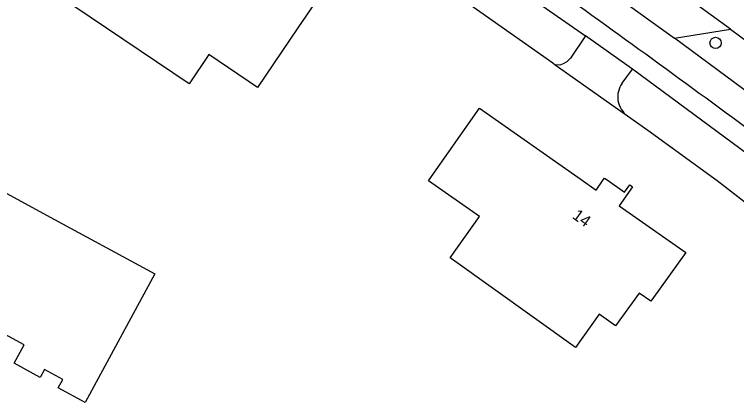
# Model space of a CAD drawing. Extents: x 162417 to 163721, y 384268 to 385416.
# Drawn here: x 163318.6 to 163380.7, y 385230.8 to 385264.2 of the extents above; entities that cross this region are included whole.
import ezdxf

# ---------------------------------------------------------------- set-up
doc = ezdxf.new("R2010")
doc.units = 0
for name, color, linetype in [('IMGEO_Boom', 7, 'Continuous'), ('IMGEO_Fietspad_open', 7, 'Continuous'), ('IMGEO_Groenvoorziening', 7, 'Continuous'), ('IMGEO_Pand', 7, 'Continuous'), ('IMGEO_Pand_nummerreeks', 7, 'Continuous'), ('IMGEO_Rijbaan_lokaal_gesloten', 7, 'Continuous'), ('IMGEO_Rijbaan_lokaal_open', 7, 'Continuous'), ('IMGEO_Voetpad_open', 7, 'Continuous')]:
    doc.layers.add(name, color=color, linetype=linetype)

msp = doc.modelspace()

# ---------------------------------------------------------------- linework, layer by layer
at = {"layer": 'IMGEO_Boom'}
msp.add_circle((163378.916, 385261.789), 0.489, dxfattribs=at)
at = {"layer": 'IMGEO_Fietspad_open'}
msp.add_lwpolyline([(163391.853, 385250), (163390.845, 385250.76), (163375.367, 385262.207)], dxfattribs=at)
msp.add_arc((162656.779, 384273.824), 1219.413, 53.466396, 54.540062, dxfattribs=at)
at = {"layer": 'IMGEO_Groenvoorziening'}
for points in [[(163340.788, 385276.883), (163343.382, 385275.198), (163352.341, 385268.952), (163364.896, 385260.067), (163365.121, 385259.908)], [(163371.326, 385255.518), (163373.086, 385254.272), (163379.055, 385249.933), (163397.756, 385235.453)]]:
    msp.add_lwpolyline(points, dxfattribs=at)
at = {"layer": 'IMGEO_Pand'}
for points in [[(163333.604, 385258.256), (163325.102, 385264.011), (163320.961, 385266.813), (163321.668, 385267.857), (163318.778, 385269.814), (163321.188, 385273.375), (163321.469, 385273.79), (163324.36, 385271.835), (163327.301, 385276.18), (163334.624, 385271.224), (163334.244, 385270.663), (163336.483, 385269.148), (163338.509, 385272.142), (163345.762, 385267.233), (163342.96, 385263.093), (163339.489, 385257.964), (163335.316, 385260.787), (163333.604, 385258.256)], [(163356.059, 385243.296), (163358.593, 385246.837), (163354.203, 385249.912), (163354.265, 385250.001), (163358.584, 385256.167), (163367.349, 385250.029), (163368.637, 385249.126), (163369.25, 385250.001), (163369.359, 385250.155), (163369.58, 385250.001), (163371.077, 385248.953), (163371.52, 385249.586), (163371.772, 385249.41), (163370.614, 385247.758), (163376.342, 385243.747), (163373.431, 385239.681), (163373.337, 385239.549), (163372.345, 385240.258), (163370.314, 385237.42), (163368.892, 385238.438), (163366.845, 385235.576), (163356.059, 385243.296)], [(163324.662, 385230.824), (163322.342, 385232.08), (163322.742, 385232.817), (163321.153, 385233.677), (163320.783, 385232.993), (163318.546, 385234.204), (163319.401, 385235.784), (163313.666, 385238.888), (163309.631, 385231.43), (163308.032, 385232.296), (163303.634, 385234.676), (163306.706, 385240.352), (163306.379, 385240.528), (163311.105, 385249.261), (163315.593, 385246.832), (163316.945, 385249.331), (163321.343, 385246.951), (163330.661, 385241.908), (163324.662, 385230.824)]]:
    msp.add_lwpolyline(points, dxfattribs=at)
at = {"layer": 'IMGEO_Rijbaan_lokaal_gesloten'}
for points in [[(163380.201, 385262.972), (163369.255, 385270.916)], [(163380.201, 385262.972), (163381.74, 385261.842), (163394.937, 385251.951), (163397.482, 385250), (163406.211, 385243.179)]]:
    msp.add_lwpolyline(points, dxfattribs=at)
at = {"layer": 'IMGEO_Rijbaan_lokaal_open'}
for points in [[(163369.473, 385266.465), (163375.367, 385262.207)], [(163375.367, 385262.207), (163380.201, 385262.972)], [(163367.73, 385262.409), (163366.436, 385260.493), (163366.112, 385260.175), (163365.797, 385259.99), (163365.505, 385259.887), (163365.121, 385259.908)], [(163371.765, 385259.528), (163371.488, 385259.733), (163367.73, 385262.409)], [(163365.121, 385259.908), (163370.26, 385256.272), (163371.326, 385255.518)], [(163370.882, 385258.334), (163371.765, 385259.528)]]:
    msp.add_lwpolyline(points, dxfattribs=at)
msp.add_arc((163372.49, 385257.144), 2, 143.50353, 234.41665, dxfattribs=at)
at = {"layer": 'IMGEO_Voetpad_open'}
for points in [[(163342.746, 385279.801), (163367.73, 385262.409)], [(163402.506, 385236.206), (163392.845, 385243.921), (163384.96, 385249.759), (163371.765, 385259.528)]]:
    msp.add_lwpolyline(points, dxfattribs=at)

# ---------------------------------------------------------------- texts
at = {"layer": 'IMGEO_Pand_nummerreeks'}
msp.add_text('14', height=1, rotation=324.40959, dxfattribs=at).set_placement((163366.509, 385246.749))

doc.saveas('drawing.dxf')
